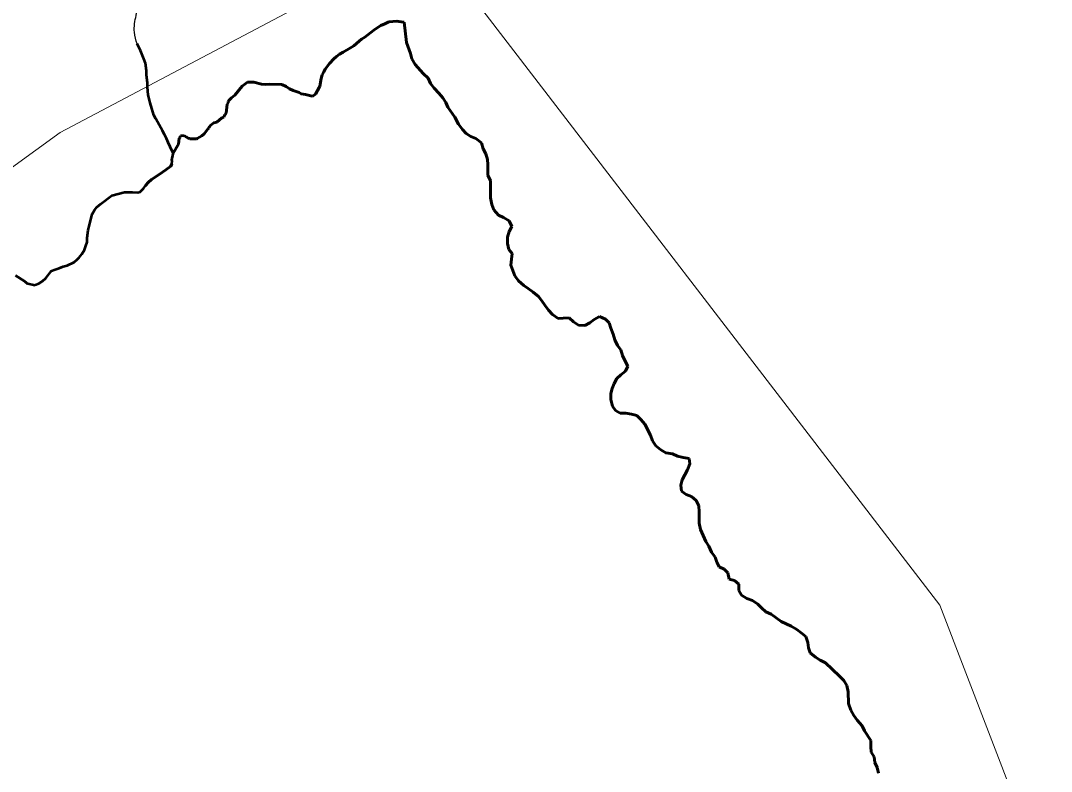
# Model space of a CAD drawing. Extents: x 553962 to 842807, y 8883888 to 9032388.
# Drawn here: x 804080 to 805408, y 9022476 to 9023444 of the extents above; entities that cross this region are included whole.
import ezdxf

# ---------------------------------------------------------------- set-up
doc = ezdxf.new("R2010")
doc.units = 0
doc.header["$LTSCALE"] = 200
doc.linetypes.add('LONG_DASH_SHORT_DASH', pattern=[9.9, 6, -1.2, 1.5, -1.2])
for name, color, linetype, lineweight in [('24', 7, 'Continuous', 25), ('27', 7, 'Continuous', 13), ('35', 7, 'Continuous', 13), ('7', 7, 'LONG_DASH_SHORT_DASH', 60), ('8', 7, 'Continuous', 13)]:
    doc.layers.add(name, color=color, linetype=linetype, lineweight=lineweight)

msp = doc.modelspace()

# ---------------------------------------------------------------- linework, layer by layer
at = {"layer": '24'}
msp.add_lwpolyline([(804573.9, 9023441.6), (804572.8, 9023441.9), (804564.6, 9023442.9), (804554.1, 9023442), (804548.9, 9023439.7), (804544.1, 9023437.4), (804539.2, 9023434.3), (804535, 9023431.4), (804523.3, 9023422.5), (804519.2, 9023419.7), (804516, 9023417.3), (804509.1, 9023411), (804505, 9023408.5), (804495.4, 9023403.2), (804490.9, 9023400.4), (804486.7, 9023397.5), (804483.4, 9023394.5), (804477.9, 9023388.4), (804472.3, 9023381.3), (804470.3, 9023377.8), (804468.4, 9023373.9), (804467.1, 9023369), (804465.2, 9023359.1), (804464.6, 9023357.4), (804459.8, 9023349.1), (804456.7, 9023346.7), (804455.3, 9023346.5), (804446.7, 9023348.5), (804441.3, 9023349.4), (804438.5, 9023350.9), (804431.1, 9023353.8), (804426.1, 9023355.9), (804422, 9023358.8), (804416.2, 9023361.6), (804401.1, 9023361.7), (804395.5, 9023361.3), (804390.3, 9023362), (804380.1, 9023364.4), (804372.7, 9023364.4), (804372, 9023364.3), (804365.1, 9023359.1), (804355.9, 9023347.6), (804351.7, 9023344.4), (804348.1, 9023340.7), (804347.2, 9023339.6), (804347, 9023339.1), (804347, 9023337.8), (804345.8, 9023335.9), (804344.8, 9023324.6), (804343.9, 9023323.1), (804342.9, 9023322.8), (804341.6, 9023319.5), (804339.2, 9023318.4), (804332.7, 9023312.8), (804328.6, 9023312), (804323.1, 9023307.6), (804322.6, 9023305.7), (804321.8, 9023305.2), (804316.3, 9023298), (804313.3, 9023295.3), (804307.4, 9023291.6), (804306.5, 9023291.4), (804298.1, 9023291.2), (804297.8, 9023291.2), (804297.2, 9023292), (804295.8, 9023292.1), (804293.7, 9023293.4), (804293.2, 9023294.2), (804291.5, 9023294.6), (804290.4, 9023295.7), (804285.7, 9023295.2), (804285.2, 9023293.4), (804284.2, 9023292.4), (804284, 9023292.1), (804283.3, 9023284.5), (804276.3, 9023272.9)], dxfattribs=at)
at = {"layer": '24', "lineweight": 53}
for points in [[(804276.3, 9023272.9), (804272.5, 9023281.2), (804269.9, 9023286.5), (804267.8, 9023291.7), (804265, 9023296.8), (804262.6, 9023301.9), (804254, 9023317.1), (804251.5, 9023322), (804248.8, 9023330.3), (804246.8, 9023337.7), (804245.2, 9023342.8), (804243.9, 9023348.2), (804243.2, 9023358.1), (804243.2, 9023363.5), (804241.9, 9023373.4), (804241.8, 9023378.9), (804240.5, 9023389), (804238.7, 9023394.5), (804234.1, 9023405.1), (804230, 9023413.7)], [(804073.3, 9023115.2), (804084.5, 9023107.8), (804085.5, 9023106.8), (804086.7, 9023106.6), (804087.1, 9023105.6), (804087.5, 9023105.3), (804097.9, 9023103), (804098.6, 9023103.1), (804103.2, 9023105.1), (804108, 9023108.1), (804112.1, 9023111.8), (804119.3, 9023121.2), (804124.3, 9023123.1), (804129.6, 9023124.8), (804134.6, 9023126.7), (804139.9, 9023128), (804148.6, 9023132.4), (804152.6, 9023135.7), (804155.3, 9023138.3), (804158.8, 9023142.7), (804162.1, 9023148.4), (804163.9, 9023153.4), (804165.4, 9023158.2), (804165.6, 9023163.8), (804166.8, 9023173.9), (804170.6, 9023189.3), (804172.1, 9023194.4), (804175.1, 9023199.3), (804178.1, 9023203.5), (804183.1, 9023207.8), (804197.1, 9023218.3), (804213.7, 9023222.5), (804223.8, 9023222.5), (804230.9, 9023222.3), (804233.7, 9023223.1), (804238.1, 9023227.4), (804241, 9023231.5), (804244.3, 9023235.2), (804248.5, 9023238.8), (804258.3, 9023245.3), (804266.8, 9023251.6), (804273.4, 9023256.1), (804274.5, 9023259.1), (804275, 9023262.6), (804274.7, 9023263.8), (804276.2, 9023272.1), (804276.3, 9023272.9)]]:
    msp.add_lwpolyline(points, dxfattribs=at)
at = {"layer": '24'}
msp.add_spline([(804230, 9023413.7), (804226.3, 9023428.7), (804228.5, 9023450.5), (804231.8, 9023475), (804239.4, 9023497.9), (804250, 9023502.6)], degree=3, dxfattribs=at)
at = {"layer": '27'}
for points in [[(804573.9, 9023441.6), (804572.8, 9023441.9), (804564.6, 9023442.9), (804554.1, 9023442), (804548.9, 9023439.7), (804544.1, 9023437.4), (804539.2, 9023434.3), (804535, 9023431.4), (804523.3, 9023422.5), (804519.2, 9023419.7), (804516, 9023417.3), (804509.1, 9023411), (804505, 9023408.5), (804495.4, 9023403.2), (804490.9, 9023400.4), (804486.7, 9023397.5), (804483.4, 9023394.5), (804477.9, 9023388.4), (804472.3, 9023381.3), (804470.3, 9023377.8), (804468.4, 9023373.9), (804467.1, 9023369), (804465.2, 9023359.1), (804464.6, 9023357.4), (804459.8, 9023349.1), (804456.7, 9023346.7), (804455.3, 9023346.5), (804446.7, 9023348.5), (804441.3, 9023349.4), (804438.5, 9023350.9), (804431.1, 9023353.8), (804426.1, 9023355.9), (804422, 9023358.8), (804416.2, 9023361.6), (804401.1, 9023361.7), (804395.5, 9023361.3), (804390.3, 9023362), (804380.1, 9023364.4), (804372.7, 9023364.4), (804372, 9023364.3), (804365.1, 9023359.1), (804355.9, 9023347.6), (804351.7, 9023344.4), (804348.1, 9023340.7), (804347.2, 9023339.6), (804347, 9023339.1), (804347, 9023337.8), (804345.8, 9023335.9), (804344.8, 9023324.6), (804343.9, 9023323.1), (804342.9, 9023322.8), (804341.6, 9023319.5), (804339.2, 9023318.4), (804332.7, 9023312.8), (804328.6, 9023312), (804323.1, 9023307.6), (804322.6, 9023305.7), (804321.8, 9023305.2), (804316.3, 9023298), (804313.3, 9023295.3), (804307.4, 9023291.6), (804306.5, 9023291.4), (804298.1, 9023291.2), (804297.8, 9023291.2), (804297.2, 9023292), (804295.8, 9023292.1), (804293.7, 9023293.4), (804293.2, 9023294.2), (804291.5, 9023294.6), (804290.4, 9023295.7), (804285.7, 9023295.2), (804285.2, 9023293.4), (804284.2, 9023292.4), (804284, 9023292.1), (804283.3, 9023284.5), (804276.3, 9023272.9)], [(804779.1, 9023060.4), (804772.3, 9023059.9), (804765.2, 9023065.1), (804759.9, 9023070.6), (804755.4, 9023076.9), (804751.6, 9023082.7), (804747.1, 9023088.2), (804740.5, 9023093.9), (804733.7, 9023098.4), (804728.2, 9023102.6), (804721.4, 9023108.6), (804716.8, 9023114.9), (804711.7, 9023128.7), (804712.2, 9023136.5), (804713.2, 9023143.5), (804708.9, 9023149), (804707.1, 9023156.5), (804707.3, 9023164.8), (804709.3, 9023172.1), (804712.8, 9023178.6), (804709.3, 9023185.7), (804702.2, 9023190.1), (804695.7, 9023193.1), (804689.4, 9023199.9), (804687.1, 9023206.6), (804685.5, 9023215.2), (804685.5, 9023230.7), (804685.2, 9023237.5), (804681.9, 9023244), (804681.9, 9023258.1), (804681.3, 9023264.9), (804679.3, 9023271.9), (804675.8, 9023278.4), (804673.5, 9023286.4), (804666.4, 9023291.7), (804660.1, 9023294.4), (804654.1, 9023298.4), (804649, 9023303.6), (804644.2, 9023310.4), (804639.4, 9023319.2), (804630.3, 9023332.2), (804627.6, 9023338.4), (804623.8, 9023344.2), (804618.7, 9023350.2), (804612.9, 9023356.5), (804608.1, 9023362.5), (804605.1, 9023369.5), (804598.5, 9023375.7), (804588.4, 9023387), (804583.9, 9023394.5), (804582.1, 9023401.5), (804577.1, 9023415.7), (804573.9, 9023441.6)], [(804276.3, 9023272.9), (804276.2, 9023272.1), (804274.7, 9023263.8), (804275, 9023262.6), (804274.5, 9023259.1), (804273.4, 9023256.1), (804266.8, 9023251.6), (804258.3, 9023245.3), (804248.5, 9023238.8), (804244.3, 9023235.2), (804241, 9023231.5), (804238.1, 9023227.4), (804233.7, 9023223.1), (804230.9, 9023222.3), (804223.8, 9023222.5), (804213.7, 9023222.5), (804197.1, 9023218.3), (804183.1, 9023207.8), (804178.1, 9023203.5), (804175.1, 9023199.3), (804172.1, 9023194.4), (804170.6, 9023189.3), (804166.8, 9023173.9), (804165.6, 9023163.8), (804165.4, 9023158.2), (804163.9, 9023153.4), (804162.1, 9023148.4), (804158.8, 9023142.7), (804155.3, 9023138.3), (804152.6, 9023135.7), (804148.6, 9023132.4), (804139.9, 9023128), (804134.6, 9023126.7), (804129.6, 9023124.8), (804124.3, 9023123.1), (804119.3, 9023121.2), (804112.1, 9023111.8), (804108, 9023108.1), (804103.2, 9023105.1), (804098.6, 9023103.1), (804097.9, 9023103), (804087.5, 9023105.3), (804087.1, 9023105.6), (804086.7, 9023106.6), (804085.5, 9023106.8), (804084.5, 9023107.8), (804073.3, 9023115.2)], [(804874, 9022934.8), (804867.2, 9022936.8), (804859.7, 9022937.8), (804852.6, 9022938), (804846.6, 9022941.5), (804842.6, 9022947), (804840.5, 9022955.5), (804840.2, 9022963.3), (804842.2, 9022969.8), (804844.7, 9022976.3), (804848, 9022982.4), (804853.2, 9022987.4), (804859.2, 9022992.2), (804862.5, 9022998.5), (804858.9, 9023005), (804855.6, 9023012.3), (804853.1, 9023019.3), (804848.8, 9023025.3), (804845.5, 9023032.6), (804843.5, 9023039.9), (804840.4, 9023047.4), (804838.4, 9023054.4), (804833.3, 9023059.2), (804825.6, 9023062.4), (804819, 9023058.8), (804813.3, 9023054.5), (804806.7, 9023051), (804798.7, 9023051.2), (804792.2, 9023055.5), (804786.6, 9023060.7), (804779.1, 9023060.4)], [(805167.4, 9022528.6), (805164.2, 9022535.1), (805157.8, 9022542.4), (805153.5, 9022548.4), (805149.8, 9022555.1), (805146.5, 9022563.9), (805146.4, 9022579), (805144.6, 9022586.8), (805140.8, 9022593.5), (805134.8, 9022599.5), (805117.1, 9022616.3), (805110.1, 9022619.7), (805104, 9022623.5), (805097.5, 9022629), (805095.2, 9022635.5), (805094.2, 9022642.3), (805091.6, 9022650), (805085.8, 9022655), (805080, 9022659.3), (805072.7, 9022663.5), (805059.9, 9022669.5), (805047, 9022678.7), (805040.2, 9022682), (805034.7, 9022687), (805029.7, 9022692), (805023.1, 9022696.4), (805015.8, 9022699.2), (805009, 9022703.2), (805005.2, 9022709.2), (805005.2, 9022717.5), (804999.9, 9022722.2), (804993.1, 9022723.9), (804991.1, 9022732), (804986.3, 9022737), (804980, 9022739.7), (804977, 9022746), (804974.7, 9022752.5), (804970.1, 9022758.7), (804966.6, 9022766.5), (804962.8, 9022772.5), (804959.5, 9022780.3), (804955.9, 9022788), (804954.2, 9022796.3), (804954.1, 9022810.9), (804953.8, 9022818.4), (804950.3, 9022825.2), (804944.2, 9022830.7), (804937.4, 9022832.9), (804931.4, 9022837.6), (804930.6, 9022845.2), (804932.3, 9022852), (804939.1, 9022865), (804942.3, 9022872.6), (804941.3, 9022879.4), (804933.8, 9022880.6), (804926.2, 9022882.6), (804919.9, 9022885.3), (804911.1, 9022887), (804904.8, 9022890.5), (804898.5, 9022895.7), (804894.2, 9022902.2), (804891.4, 9022909.5), (804884.1, 9022923.6), (804879.1, 9022929.6), (804874, 9022934.8)], [(805185.5, 9022474), (805183.7, 9022481.5), (805180.7, 9022487.7), (805179.6, 9022495), (805176.1, 9022501), (805175.6, 9022508.6), (805175.5, 9022516.3), (805167.4, 9022528.6)]]:
    msp.add_lwpolyline(points, dxfattribs=at)
at = {"layer": '35'}
for points in [[(804573.9, 9023441.6), (804572.8, 9023441.9), (804564.6, 9023442.9), (804554.1, 9023442), (804548.9, 9023439.7), (804544.1, 9023437.4), (804539.2, 9023434.3), (804535, 9023431.4), (804523.3, 9023422.5), (804519.2, 9023419.7), (804516, 9023417.3), (804509.1, 9023411), (804505, 9023408.5), (804495.4, 9023403.2), (804490.9, 9023400.4), (804486.7, 9023397.5), (804483.4, 9023394.5), (804477.9, 9023388.4), (804472.3, 9023381.3), (804470.3, 9023377.8), (804468.4, 9023373.9), (804467.1, 9023369), (804465.2, 9023359.1), (804464.6, 9023357.4), (804459.8, 9023349.1), (804456.7, 9023346.7), (804455.3, 9023346.5), (804446.7, 9023348.5), (804441.3, 9023349.4), (804438.5, 9023350.9), (804431.1, 9023353.8), (804426.1, 9023355.9), (804422, 9023358.8), (804416.2, 9023361.6), (804401.1, 9023361.7), (804395.5, 9023361.3), (804390.3, 9023362), (804380.1, 9023364.4), (804372.7, 9023364.4), (804372, 9023364.3), (804365.1, 9023359.1), (804355.9, 9023347.6), (804351.7, 9023344.4), (804348.1, 9023340.7), (804347.2, 9023339.6), (804347, 9023339.1), (804347, 9023337.8), (804345.8, 9023335.9), (804344.8, 9023324.6), (804343.9, 9023323.1), (804342.9, 9023322.8), (804341.6, 9023319.5), (804339.2, 9023318.4), (804332.7, 9023312.8), (804328.6, 9023312), (804323.1, 9023307.6), (804322.6, 9023305.7), (804321.8, 9023305.2), (804316.3, 9023298), (804313.3, 9023295.3), (804307.4, 9023291.6), (804306.5, 9023291.4), (804298.1, 9023291.2), (804297.8, 9023291.2), (804297.2, 9023292), (804295.8, 9023292.1), (804293.7, 9023293.4), (804293.2, 9023294.2), (804291.5, 9023294.6), (804290.4, 9023295.7), (804285.7, 9023295.2), (804285.2, 9023293.4), (804284.2, 9023292.4), (804284, 9023292.1), (804283.3, 9023284.5), (804276.3, 9023272.9)], [(804779.1, 9023060.4), (804772.3, 9023059.9), (804765.2, 9023065.1), (804759.9, 9023070.6), (804755.4, 9023076.9), (804751.6, 9023082.7), (804747.1, 9023088.2), (804740.5, 9023093.9), (804733.7, 9023098.4), (804728.2, 9023102.6), (804721.4, 9023108.6), (804716.8, 9023114.9), (804711.7, 9023128.7), (804712.2, 9023136.5), (804713.2, 9023143.5), (804708.9, 9023149), (804707.1, 9023156.5), (804707.3, 9023164.8), (804709.3, 9023172.1), (804712.8, 9023178.6), (804709.3, 9023185.7), (804702.2, 9023190.1), (804695.7, 9023193.1), (804689.4, 9023199.9), (804687.1, 9023206.6), (804685.5, 9023215.2), (804685.5, 9023230.7), (804685.2, 9023237.5), (804681.9, 9023244), (804681.9, 9023258.1), (804681.3, 9023264.9), (804679.3, 9023271.9), (804675.8, 9023278.4), (804673.5, 9023286.4), (804666.4, 9023291.7), (804660.1, 9023294.4), (804654.1, 9023298.4), (804649, 9023303.6), (804644.2, 9023310.4), (804639.4, 9023319.2), (804630.3, 9023332.2), (804627.6, 9023338.4), (804623.8, 9023344.2), (804618.7, 9023350.2), (804612.9, 9023356.5), (804608.1, 9023362.5), (804605.1, 9023369.5), (804598.5, 9023375.7), (804588.4, 9023387), (804583.9, 9023394.5), (804582.1, 9023401.5), (804577.1, 9023415.7), (804573.9, 9023441.6)], [(804276.3, 9023272.9), (804276.2, 9023272.1), (804274.7, 9023263.8), (804275, 9023262.6), (804274.5, 9023259.1), (804273.4, 9023256.1), (804266.8, 9023251.6), (804258.3, 9023245.3), (804248.5, 9023238.8), (804244.3, 9023235.2), (804241, 9023231.5), (804238.1, 9023227.4), (804233.7, 9023223.1), (804230.9, 9023222.3), (804223.8, 9023222.5), (804213.7, 9023222.5), (804197.1, 9023218.3), (804183.1, 9023207.8), (804178.1, 9023203.5), (804175.1, 9023199.3), (804172.1, 9023194.4), (804170.6, 9023189.3), (804166.8, 9023173.9), (804165.6, 9023163.8), (804165.4, 9023158.2), (804163.9, 9023153.4), (804162.1, 9023148.4), (804158.8, 9023142.7), (804155.3, 9023138.3), (804152.6, 9023135.7), (804148.6, 9023132.4), (804139.9, 9023128), (804134.6, 9023126.7), (804129.6, 9023124.8), (804124.3, 9023123.1), (804119.3, 9023121.2), (804112.1, 9023111.8), (804108, 9023108.1), (804103.2, 9023105.1), (804098.6, 9023103.1), (804097.9, 9023103), (804087.5, 9023105.3), (804087.1, 9023105.6), (804086.7, 9023106.6), (804085.5, 9023106.8), (804084.5, 9023107.8), (804073.3, 9023115.2)], [(804874, 9022934.8), (804867.2, 9022936.8), (804859.7, 9022937.8), (804852.6, 9022938), (804846.6, 9022941.5), (804842.6, 9022947), (804840.5, 9022955.5), (804840.2, 9022963.3), (804842.2, 9022969.8), (804844.7, 9022976.3), (804848, 9022982.4), (804853.2, 9022987.4), (804859.2, 9022992.2), (804862.5, 9022998.5), (804858.9, 9023005), (804855.6, 9023012.3), (804853.1, 9023019.3), (804848.8, 9023025.3), (804845.5, 9023032.6), (804843.5, 9023039.9), (804840.4, 9023047.4), (804838.4, 9023054.4), (804833.3, 9023059.2), (804825.6, 9023062.4), (804819, 9023058.8), (804813.3, 9023054.5), (804806.7, 9023051), (804798.7, 9023051.2), (804792.2, 9023055.5), (804786.6, 9023060.7), (804779.1, 9023060.4)], [(805167.4, 9022528.6), (805164.2, 9022535.1), (805157.8, 9022542.4), (805153.5, 9022548.4), (805149.8, 9022555.1), (805146.5, 9022563.9), (805146.4, 9022579), (805144.6, 9022586.8), (805140.8, 9022593.5), (805134.8, 9022599.5), (805117.1, 9022616.3), (805110.1, 9022619.7), (805104, 9022623.5), (805097.5, 9022629), (805095.2, 9022635.5), (805094.2, 9022642.3), (805091.6, 9022650), (805085.8, 9022655), (805080, 9022659.3), (805072.7, 9022663.5), (805059.9, 9022669.5), (805047, 9022678.7), (805040.2, 9022682), (805034.7, 9022687), (805029.7, 9022692), (805023.1, 9022696.4), (805015.8, 9022699.2), (805009, 9022703.2), (805005.2, 9022709.2), (805005.2, 9022717.5), (804999.9, 9022722.2), (804993.1, 9022723.9), (804991.1, 9022732), (804986.3, 9022737), (804980, 9022739.7), (804977, 9022746), (804974.7, 9022752.5), (804970.1, 9022758.7), (804966.6, 9022766.5), (804962.8, 9022772.5), (804959.5, 9022780.3), (804955.9, 9022788), (804954.2, 9022796.3), (804954.1, 9022810.9), (804953.8, 9022818.4), (804950.3, 9022825.2), (804944.2, 9022830.7), (804937.4, 9022832.9), (804931.4, 9022837.6), (804930.6, 9022845.2), (804932.3, 9022852), (804939.1, 9022865), (804942.3, 9022872.6), (804941.3, 9022879.4), (804933.8, 9022880.6), (804926.2, 9022882.6), (804919.9, 9022885.3), (804911.1, 9022887), (804904.8, 9022890.5), (804898.5, 9022895.7), (804894.2, 9022902.2), (804891.4, 9022909.5), (804884.1, 9022923.6), (804879.1, 9022929.6), (804874, 9022934.8)], [(805185.5, 9022474), (805183.7, 9022481.5), (805180.7, 9022487.7), (805179.6, 9022495), (805176.1, 9022501), (805175.6, 9022508.6), (805175.5, 9022516.3), (805167.4, 9022528.6)]]:
    msp.add_lwpolyline(points, dxfattribs=at)
at = {"layer": '7'}
for points in [[(804573.9, 9023441.6), (804572.8, 9023441.9), (804564.6, 9023442.9), (804554.1, 9023442), (804548.9, 9023439.7), (804544.1, 9023437.4), (804539.2, 9023434.3), (804535, 9023431.4), (804523.3, 9023422.5), (804519.2, 9023419.7), (804516, 9023417.3), (804509.1, 9023411), (804505, 9023408.5), (804495.4, 9023403.2), (804490.9, 9023400.4), (804486.7, 9023397.5), (804483.4, 9023394.5), (804477.9, 9023388.4), (804472.3, 9023381.3), (804470.3, 9023377.8), (804468.4, 9023373.9), (804467.1, 9023369), (804465.2, 9023359.1), (804464.6, 9023357.4), (804459.8, 9023349.1), (804456.7, 9023346.7), (804455.3, 9023346.5), (804446.7, 9023348.5), (804441.3, 9023349.4), (804438.5, 9023350.9), (804431.1, 9023353.8), (804426.1, 9023355.9), (804422, 9023358.8), (804416.2, 9023361.6), (804401.1, 9023361.7), (804395.5, 9023361.3), (804390.3, 9023362), (804380.1, 9023364.4), (804372.7, 9023364.4), (804372, 9023364.3), (804365.1, 9023359.1), (804355.9, 9023347.6), (804351.7, 9023344.4), (804348.1, 9023340.7), (804347.2, 9023339.6), (804347, 9023339.1), (804347, 9023337.8), (804345.8, 9023335.9), (804344.8, 9023324.6), (804343.9, 9023323.1), (804342.9, 9023322.8), (804341.6, 9023319.5), (804339.2, 9023318.4), (804332.7, 9023312.8), (804328.6, 9023312), (804323.1, 9023307.6), (804322.6, 9023305.7), (804321.8, 9023305.2), (804316.3, 9023298), (804313.3, 9023295.3), (804307.4, 9023291.6), (804306.5, 9023291.4), (804298.1, 9023291.2), (804297.8, 9023291.2), (804297.2, 9023292), (804295.8, 9023292.1), (804293.7, 9023293.4), (804293.2, 9023294.2), (804291.5, 9023294.6), (804290.4, 9023295.7), (804285.7, 9023295.2), (804285.2, 9023293.4), (804284.2, 9023292.4), (804284, 9023292.1), (804283.3, 9023284.5), (804276.3, 9023272.9)], [(804779.1, 9023060.4), (804772.3, 9023059.9), (804765.2, 9023065.1), (804759.9, 9023070.6), (804755.4, 9023076.9), (804751.6, 9023082.7), (804747.1, 9023088.2), (804740.5, 9023093.9), (804733.7, 9023098.4), (804728.2, 9023102.6), (804721.4, 9023108.6), (804716.8, 9023114.9), (804711.7, 9023128.7), (804712.2, 9023136.5), (804713.2, 9023143.5), (804708.9, 9023149), (804707.1, 9023156.5), (804707.3, 9023164.8), (804709.3, 9023172.1), (804712.8, 9023178.6), (804709.3, 9023185.7), (804702.2, 9023190.1), (804695.7, 9023193.1), (804689.4, 9023199.9), (804687.1, 9023206.6), (804685.5, 9023215.2), (804685.5, 9023230.7), (804685.2, 9023237.5), (804681.9, 9023244), (804681.9, 9023258.1), (804681.3, 9023264.9), (804679.3, 9023271.9), (804675.8, 9023278.4), (804673.5, 9023286.4), (804666.4, 9023291.7), (804660.1, 9023294.4), (804654.1, 9023298.4), (804649, 9023303.6), (804644.2, 9023310.4), (804639.4, 9023319.2), (804630.3, 9023332.2), (804627.6, 9023338.4), (804623.8, 9023344.2), (804618.7, 9023350.2), (804612.9, 9023356.5), (804608.1, 9023362.5), (804605.1, 9023369.5), (804598.5, 9023375.7), (804588.4, 9023387), (804583.9, 9023394.5), (804582.1, 9023401.5), (804577.1, 9023415.7), (804573.9, 9023441.6)], [(804240.3, 9023230.5), (804241, 9023231.5), (804244.3, 9023235.2), (804248.5, 9023238.8), (804258.3, 9023245.3), (804266.8, 9023251.6), (804273.4, 9023256.1), (804274.5, 9023259.1)], [(804874, 9022934.8), (804867.2, 9022936.8), (804859.7, 9022937.8), (804852.6, 9022938), (804846.6, 9022941.5), (804842.6, 9022947), (804840.5, 9022955.5), (804840.2, 9022963.3), (804842.2, 9022969.8), (804844.7, 9022976.3), (804848, 9022982.4), (804853.2, 9022987.4), (804859.2, 9022992.2), (804862.5, 9022998.5), (804858.9, 9023005), (804855.6, 9023012.3), (804853.1, 9023019.3), (804848.8, 9023025.3), (804845.5, 9023032.6), (804843.5, 9023039.9), (804840.4, 9023047.4), (804838.4, 9023054.4), (804833.3, 9023059.2), (804825.6, 9023062.4), (804819, 9023058.8), (804813.3, 9023054.5), (804806.7, 9023051), (804798.7, 9023051.2), (804792.2, 9023055.5), (804786.6, 9023060.7), (804779.1, 9023060.4)], [(805167.4, 9022528.6), (805164.2, 9022535.1), (805157.8, 9022542.4), (805153.5, 9022548.4), (805149.8, 9022555.1), (805146.5, 9022563.9), (805146.4, 9022579), (805144.6, 9022586.8), (805140.8, 9022593.5), (805134.8, 9022599.5), (805117.1, 9022616.3), (805110.1, 9022619.7), (805104, 9022623.5), (805097.5, 9022629), (805095.2, 9022635.5), (805094.2, 9022642.3), (805091.6, 9022650), (805085.8, 9022655), (805080, 9022659.3), (805072.7, 9022663.5), (805059.9, 9022669.5), (805047, 9022678.7), (805040.2, 9022682), (805034.7, 9022687), (805029.7, 9022692), (805023.1, 9022696.4), (805015.8, 9022699.2), (805009, 9022703.2), (805005.2, 9022709.2), (805005.2, 9022717.5), (804999.9, 9022722.2), (804993.1, 9022723.9), (804991.1, 9022732), (804986.3, 9022737), (804980, 9022739.7), (804977, 9022746), (804974.7, 9022752.5), (804970.1, 9022758.7), (804966.6, 9022766.5), (804962.8, 9022772.5), (804959.5, 9022780.3), (804955.9, 9022788), (804954.2, 9022796.3), (804954.1, 9022810.9), (804953.8, 9022818.4), (804950.3, 9022825.2), (804944.2, 9022830.7), (804937.4, 9022832.9), (804931.4, 9022837.6), (804930.6, 9022845.2), (804932.3, 9022852), (804939.1, 9022865), (804942.3, 9022872.6), (804941.3, 9022879.4), (804933.8, 9022880.6), (804926.2, 9022882.6), (804919.9, 9022885.3), (804911.1, 9022887), (804904.8, 9022890.5), (804898.5, 9022895.7), (804894.2, 9022902.2), (804891.4, 9022909.5), (804884.1, 9022923.6), (804879.1, 9022929.6), (804874, 9022934.8)], [(805185.5, 9022474), (805183.7, 9022481.5), (805180.7, 9022487.7), (805179.6, 9022495), (805176.1, 9022501), (805175.6, 9022508.6), (805175.5, 9022516.3), (805167.4, 9022528.6)]]:
    msp.add_lwpolyline(points, dxfattribs=at)
at = {"layer": '8'}
msp.add_lwpolyline([(807863, 9013365.6), (806375.7, 9013549.4), (805081, 9014678.6), (804206.1, 9014556), (803029.2, 9015533.3), (802153.2, 9015648.2), (800772.1, 9016890), (800150.9, 9016837.5), (799626, 9017152.6), (799136.1, 9016706.2), (798996.1, 9016863.7), (798789.9, 9016829.7), (799043.9, 9017229.2), (799176.2, 9018243.5), (799984.5, 9018661.7), (800520.4, 9019713.2), (801995.9, 9020193.7), (803643.6, 9022143.4), (803727.1, 9023006.9), (804130.8, 9023299.4), (804604.1, 9023550.1), (805264.2, 9022690.6), (805660, 9021660.8), (806914.8, 9022268.8)], dxfattribs=at)

doc.saveas('drawing.dxf')
